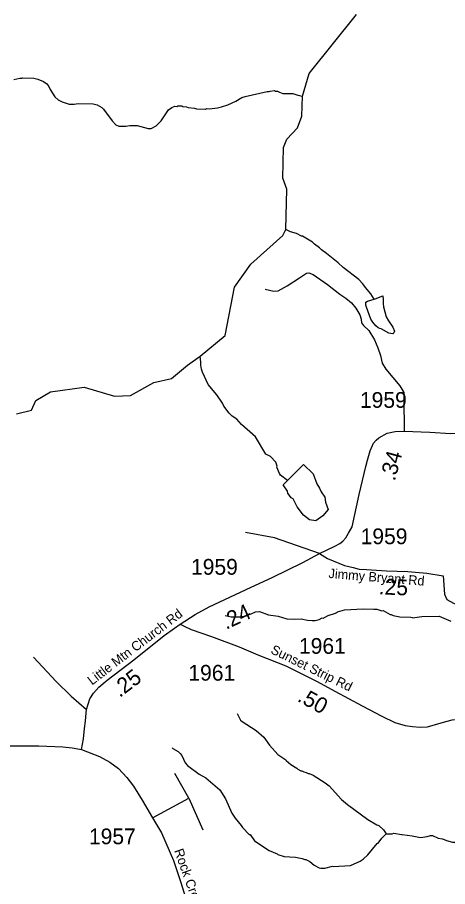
# Model space of a CAD drawing. Extents: x 1248224 to 1454986, y 825081 to 985870.
# Drawn here: x 1386618 to 1390035, y 912919 to 919814 of the extents above; entities that cross this region are included whole.
import ezdxf

# ---------------------------------------------------------------- set-up
doc = ezdxf.new("R2010")
doc.units = 0
for name, color, linetype in [('Exist Hydrographic Creek Single Shore', 7, 'Continuous'), ('Exist Hydrographic Misc Water Feature', 7, 'Continuous'), ('Exist Road Non-System Type 51', 7, 'Continuous'), ('Exist Road Secondary Mileage Hundredths English Label', 7, 'Continuous'), ('Exist Road Secondary Type 51 Attributed', 7, 'Continuous'), ('Exist Road Secondary Type 51 Label', 7, 'Continuous'), ('Exist Road Secondary Type 51 Number Label', 7, 'Continuous')]:
    doc.layers.add(name, color=color, linetype=linetype)

msp = doc.modelspace()

# ---------------------------------------------------------------- linework, layer by layer
at = {"layer": 'Exist Hydrographic Creek Single Shore'}
msp.add_lwpolyline([(1386611.5, 916668.1), (1386729.5, 916698.6), (1386764.6, 916773.4), (1386882.6, 916843.2), (1387149.6, 916880.5), (1387390.6, 916810), (1387515.6, 916814.1), (1387701.6, 916918.7), (1387843.6, 916948.6), (1387970.6, 917054.4), (1388069.5, 917126.1), (1388267.6, 917291.4), (1388342.6, 917674), (1388471.6, 917855.3), (1388725.6, 918083.3), (1388749.9, 918132), (1388758.6, 918450.2), (1388727.6, 918539.5), (1388732.6, 918782.4), (1388758.6, 918847.5), (1388843.6, 918937.7), (1388878.6, 919028.9), (1388883.4, 919188.3), (1388936.6, 919369.2), (1389312.6, 919837.6)], dxfattribs=at)
at = {"layer": 'Exist Hydrographic Misc Water Feature'}
for points in [[(1386589.1, 919320.1), (1386637.3, 919330.9), (1386653.3, 919330.5), (1386661.4, 919334.3), (1386749.3, 919332.2), (1386781.2, 919323.3), (1386824.7, 919304.3), (1386852.2, 919285.5), (1386867.7, 919265.1), (1386879.2, 919240.9), (1386915.8, 919183.9), (1386941.2, 919159.3), (1386972.8, 919142.5), (1387028.4, 919125.2), (1387068.4, 919124.1), (1387100.6, 919131.3), (1387220.5, 919128.3), (1387252.3, 919119.5), (1387289.8, 919098.6), (1387301.5, 919086.3), (1387371.2, 918992.6), (1387400.4, 918961.8), (1387424.2, 918951.3), (1387480.2, 918949.8), (1387512.4, 918957), (1387568.4, 918955.7), (1387655.8, 918931.5), (1387679.8, 918932.8), (1387720.3, 918953.8), (1387759.3, 918992.9), (1387807.1, 919065.7), (1387819.4, 919079.4), (1387843.9, 919098.8), (1387868.1, 919108.1), (1387884.1, 919107.8), (1387892.2, 919111.6), (1387924.1, 919110.8), (1387932, 919106.6), (1387962, 919103.8), (1387975.8, 919097.5), (1388025.7, 919092.2), (1388039.6, 919087.9), (1388111.6, 919086.1), (1388119.7, 919089.9), (1388143.7, 919089.3), (1388207.8, 919095.7), (1388240, 919102.9), (1388288.4, 919119.7), (1388353.1, 919148.1), (1388401.8, 919176.9), (1388426, 919186.3), (1388603, 919225.8), (1388619, 919225.5), (1388627.1, 919229.3), (1388659.2, 919232.5), (1388667, 919228.3), (1388683, 919227.9), (1388698.8, 919219.5), (1388726.6, 919210.8), (1388806.6, 919208.8), (1388846.3, 919195.8), (1388883.4, 919188.3)], [(1389451.4, 917579.6), (1389426.4, 917621.1), (1389381.7, 917672.3), (1389362.3, 917700.8), (1389331.1, 917733.6), (1389205.4, 917828.7), (1389166.2, 917865.6), (1389072.1, 917942), (1389032.8, 917969), (1389017.2, 917985.4), (1388977.8, 918014.4), (1388962.2, 918030.8), (1388883.4, 918078.8), (1388875.4, 918079), (1388835.9, 918099.9), (1388788.1, 918113.1), (1388749.9, 918132)], [(1389451.4, 917579.6), (1389459.5, 917582.3), (1389521.3, 917605.9), (1389523.2, 917574.6), (1389522.5, 917542.8), (1389525.9, 917518.7), (1389548, 917438.1), (1389565.2, 917405.6), (1389600, 917356.8), (1389613.3, 917324.4), (1389606.9, 917310.5), (1389598.8, 917304.8), (1389568.9, 917307.6), (1389507.1, 917342.2), (1389496.1, 917345.9), (1389483.9, 917351.7), (1389466.2, 917366.1), (1389440.9, 917394.7), (1389425.5, 917421.1), (1389389.8, 917514.1), (1389386.2, 917530.2), (1389386.8, 917554.1), (1389399, 917563.8), (1389451.4, 917579.6)], [(1388591.5, 916348.2), (1388508.9, 916485.8), (1388399.3, 916584.6), (1388360.3, 916625.6), (1388324.8, 916650.5), (1388299.4, 916673.1), (1388258.8, 916730.1), (1388247.3, 916754.4), (1388202.9, 916819.5), (1388134.8, 916901.3), (1388089.2, 916998.4), (1388081.8, 917022.5), (1388074.6, 917054.7), (1388075.2, 917078.7), (1388069.5, 917126.1)], [(1388763.7, 916139.1), (1388708.3, 916181.4), (1388698.9, 916195.7), (1388679.9, 916246), (1388681, 916254), (1388669.8, 916286.3), (1388627.9, 916331.2), (1388591.5, 916348.2)], [(1388763.7, 916139.1), (1388889.4, 916267.4), (1388966.4, 916193), (1388997.1, 916115), (1389016.4, 916080.5), (1389030.5, 916049.2), (1389058.7, 916007.3), (1389065.9, 915967.1), (1389087, 915910.6), (1389043.4, 915859.2), (1388989.5, 915820.7), (1388938.2, 915828.4), (1388889.4, 915864.4), (1388840.8, 915930.7), (1388807.3, 915995.1), (1388791.4, 916003.4), (1388764.9, 916040.7), (1388763.2, 916056.7), (1388730.4, 916105.7), (1388763.7, 916139.1)], [(1388267.5, 915068.6), (1388315.3, 915059.6), (1388387.3, 915060), (1388419.4, 915063.3), (1388475.8, 915082), (1388508.2, 915097.3), (1388540.3, 915100.6), (1388611.7, 915075), (1388690.1, 915064.4), (1388759, 915043.8), (1388822.9, 915040.4), (1388871, 915043.3), (1388922.8, 915032.2), (1388958.8, 915029.3), (1388982.8, 915030.9), (1389014.9, 915038.2), (1389039.1, 915049.6), (1389047.1, 915049.4), (1389087.6, 915068.5), (1389144, 915087.3), (1389160.1, 915094.9), (1389160.2, 915098.9), (1389216.6, 915113.6), (1389364.6, 915122.6), (1389448.7, 915118.5), (1389472.7, 915120), (1389512.4, 915105.1), (1389524.5, 915108.9), (1389579.9, 915077.6), (1389587.9, 915077.4), (1389603.7, 915069.1), (1389655.4, 915060), (1389743.4, 915056.1), (1389757.3, 915053.7), (1389755.3, 915049.8), (1389830.2, 915061.1), (1389967.6, 915065.1), (1390060.7, 915023.1)], [(1388362.7, 914293), (1388391.5, 914240.4), (1388403.3, 914228.1), (1388513.7, 914157.8), (1388574.6, 914104.5), (1388621.1, 914039.5), (1388687.6, 913966.5), (1388750.7, 913924.6), (1388752.6, 913919), (1388789.9, 913887.8), (1388837.3, 913858.8), (1388845.1, 913850.6), (1388868.9, 913838.1), (1388876.8, 913837.9), (1388892.6, 913829.6), (1388912.5, 913825.2), (1388928.4, 913816.8), (1388936.4, 913816.6), (1388968.1, 913804), (1389062.7, 913741.8), (1389094.2, 913717.2), (1389191.9, 913609), (1389239.1, 913570.1), (1389400.4, 913450.5), (1389471.6, 913409), (1389489.4, 913404.6), (1389524.7, 913367.9), (1389548.1, 913336.4)], [(1387848.7, 914020.5), (1387852.5, 914014.4), (1387896, 913989.4), (1387911.7, 913975.1), (1387923.4, 913958.9), (1387952.1, 913900.2), (1387969.6, 913879.9), (1388062.2, 913811.8), (1388115.5, 913782.7), (1388227, 913685.5), (1388271.9, 913615.4), (1388321.5, 913502.3), (1388348.6, 913461.8), (1388395.4, 913404.8), (1388407, 913386.6), (1388459.8, 913331.4), (1388465.7, 913331.3), (1388502.7, 913282.5), (1388619, 913204), (1388682.5, 913178.5), (1388686.4, 913172.5), (1388738, 913157.4), (1388825.9, 913151.5), (1388879.7, 913142.2), (1388901.6, 913133.7), (1388909.6, 913133.6), (1388941.1, 913116.9), (1388976.5, 913088.1), (1389016.1, 913067.3), (1389028.1, 913065), (1389060.1, 913066.4), (1389120.4, 913081), (1389126.4, 913079.2), (1389264.5, 913085.9), (1389341.3, 913120.1), (1389365.7, 913137.5), (1389400.3, 913170.7), (1389476.3, 913261.1), (1389482.4, 913262.9), (1389513.2, 913302.2), (1389548.1, 913336.4)], [(1389548.1, 913336.4), (1389594, 913338.4), (1389608.2, 913342.1), (1389668.9, 913331.1), (1389674, 913332.6), (1389753.8, 913322.9), (1389819.4, 913307.7), (1389873.6, 913316.2), (1389897.8, 913323.7), (1389913.8, 913323.3), (1389961.3, 913302.3), (1389993.3, 913297.6), (1390024.9, 913285), (1390072.7, 913271.8), (1390088.7, 913271.5), (1390096.6, 913267.3), (1390144.6, 913266.3), (1390152.7, 913270.1), (1390312.7, 913274.6), (1390392.7, 913272.8), (1390444.6, 913288.3)]]:
    msp.add_lwpolyline(points, dxfattribs=at)
at = {"layer": 'Exist Road Non-System Type 51'}
for p, q in [((1387980.5, 913621.6), (1387869.1, 913817.2)), ((1387690.3, 913463.6), (1387980.5, 913621.6)), ((1387980.5, 913621.6), (1388091.9, 913369.2))]:
    msp.add_line(p, q, dxfattribs=at)
for points in [[(1388585.6, 917658.7), (1388654.8, 917641.3), (1388688.3, 917645.7), (1388762, 917684.7), (1388857.9, 917747.5), (1388913.7, 917784.3), (1388933.8, 917786.5), (1388967.3, 917773.5), (1389081.1, 917695.5), (1389179.4, 917617.5), (1389227.3, 917587.2), (1389272, 917548.2), (1389305.5, 917507), (1389336.7, 917455.1), (1389347.9, 917420.4), (1389352.3, 917390.1), (1389368, 917368.4), (1389410.4, 917329.4), (1389455, 917255.8), (1389481.8, 917193), (1389503, 917132.3), (1389516.4, 917071.6), (1389545.4, 917024), (1389654.8, 916891.9), (1389688.3, 916837.7), (1389688.3, 916794.4), (1389689.4, 916532.3)], [(1389018.4, 915561.4), (1388660.1, 915686), (1388430, 915728.3)], [(1386745.1, 914739.7), (1386926.4, 914546.6), (1387046.3, 914428.9), (1387167.6, 914323.2)]]:
    msp.add_lwpolyline(points, dxfattribs=at)
at = {"layer": 'Exist Road Secondary Type 51 Attributed'}
for points in [[(1389018.4, 915561.4), (1389139.7, 915619), (1389177.8, 915640.2), (1389202.4, 915660), (1389226.9, 915686.5), (1389248.7, 915723.5), (1389275.9, 915772.4), (1389333.9, 916029), (1389385.7, 916251.1), (1389399.2, 916300.5), (1389419.3, 916374.2), (1389446.3, 916436.1), (1389468.2, 916460.4), (1389488.5, 916478.1), (1389556, 916514.7), (1389619.6, 916527.8), (1389689.4, 916532.3), (1389894.7, 916523.6), (1390059.9, 916512.8), (1390195.2, 916521.2)], [(1387912.4, 915000.2), (1388031, 915078.2), (1388142.7, 915139), (1388475.3, 915295.1), (1388641.5, 915371.8), (1388885.5, 915489.6), (1389018.4, 915561.4)], [(1389018.4, 915561.4), (1389080.4, 915522.5), (1389216.7, 915467), (1389286.2, 915449.8), (1389332.5, 915437.9), (1389391.1, 915433.9), (1389548.5, 915424.7), (1389720.2, 915418), (1389870.1, 915406.1), (1389999.6, 915383.7), (1390011.2, 915239.5), (1390027.6, 915197.2), (1390080.7, 915168.1), (1390140.6, 915142.8)], [(1387128.1, 914007.1), (1387144.4, 914090.4), (1387151.3, 914173.7), (1387158.8, 914231.9), (1387162.2, 914266.3), (1387167.6, 914323.2), (1387193.5, 914407.8), (1387222.1, 914452.7), (1387264.4, 914501.7), (1387331.2, 914557.2), (1387543.1, 914718.5), (1387785, 914910.3), (1387866.1, 914969.8), (1387912.4, 915000.2)], [(1387912.4, 915000.2), (1387942.4, 914984.3), (1387999.6, 914957.9), (1388160.4, 914903.7), (1388379.9, 914821.7), (1388527.1, 914758.2), (1388750.8, 914670.6), (1388873.3, 914610.2), (1388999.7, 914546.5), (1389140.1, 914469.9), (1389355.7, 914352.2), (1389512.4, 914271.6), (1389615.3, 914220), (1389697.1, 914196.2), (1389756.1, 914188.2), (1389818.2, 914183), (1389874.2, 914185.6), (1390001.7, 914222.7), (1390071.2, 914241.2), (1390142, 914246.5), (1390222.4, 914245.1), (1390360, 914239)], [(1385429, 913814.7), (1385668.3, 913835.4), (1385807.7, 913852.4), (1385888.8, 913875), (1386185.2, 913991), (1386256, 914009.5), (1386311.7, 914028.3), (1386394.2, 914033.6), (1386458.9, 914036.2), (1386604.7, 914034.9), (1386788.7, 914036.2), (1386980.2, 914028.3), (1387052.4, 914020.3), (1387128.1, 914007.1)], [(1387128.1, 914007.1), (1387270.5, 913950.3), (1387353.6, 913906.6), (1387421.8, 913856.4), (1387488.6, 913783.6), (1387540.3, 913716.2), (1387609.2, 913603.8), (1387690.3, 913463.6), (1387761.8, 913344.6), (1387858.6, 913125.1), (1387913.8, 912959.8), (1387968.3, 912781.3)]]:
    msp.add_lwpolyline(points, dxfattribs=at)

# ---------------------------------------------------------------- texts
at = {"layer": 'Exist Road Secondary Mileage Hundredths English Label'}
for s, rotation, p in [('.34', 74.74294, (1389615.6, 916130.8)), ('.25', 357.79504, (1389486.3, 915237.1)), ('.24', 25.13709, (1388275.5, 914955)), ('.25', 37.27961, (1387430.8, 914414.1)), ('.50', 331.34938, (1388834.4, 914394.1))]:
    msp.add_text(s, height=125, rotation=rotation, dxfattribs=at).set_placement(p)
at = {"layer": 'Exist Road Secondary Type 51 Label'}
for s, rotation, p in [('Jimmy Bryant Rd', 355.31924, (1389087.3, 915367.7)), ('Little Mtn Church Rd', 37.36409, (1387211.1, 914513.4)), ('Sunset Strip Rd', 333.98007, (1388624.1, 914772.8)), ('Rock Creek Rd', 289.63677, (1387861.8, 913204.4))]:
    msp.add_text(s, height=75, rotation=rotation, dxfattribs=at).set_placement(p)
at = {"layer": 'Exist Road Secondary Type 51 Number Label'}
for s, p in [('1959', (1389338.8, 916716.5)), ('1959', (1389344.4, 915634.9)), ('1959', (1387997.3, 915392.7)), ('1961', (1388854.6, 914765.4)), ('1961', (1387976.3, 914552.5)), ('1957', (1387186.7, 913254.8))]:
    msp.add_text(s, height=125, dxfattribs=at).set_placement(p)

doc.saveas('drawing.dxf')
